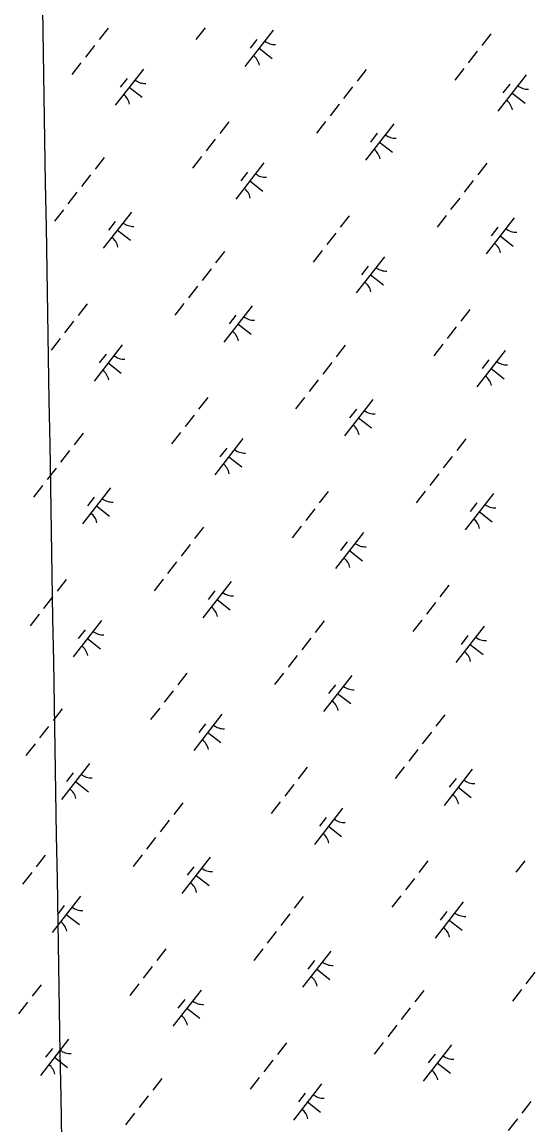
# Model space of a CAD drawing. Extents: x 3888273 to 3909528, y 158682 to 181032.
# Drawn here: x 3899087 to 3899639, y 173482 to 174683 of the extents above; entities that cross this region are included whole.
import ezdxf

# ---------------------------------------------------------------- set-up
doc = ezdxf.new("R2010")
doc.units = 0
doc.layers.add('V-GRID-MAJR', color=7, linetype='Continuous')
doc.layers.add('V-WETL-SWMP', color=7, linetype='Continuous')

msp = doc.modelspace()

# ---------------------------------------------------------------- linework, layer by layer
at = {"layer": 'V-GRID-MAJR'}
msp.add_spline([(3899339.3, 161091.9), (3899310.2, 162813.4), (3899208, 168873.7), (3899105.7, 174933.9), (3899088.2, 175974.6)], degree=3, dxfattribs=at)
at = {"layer": 'V-WETL-SWMP'}
for p, q in [((3899180.9, 174676.7), (3899171.1, 174664.1)), ((3899286.4, 174677), (3899276.5, 174664.3)), ((3899360.5, 174674.5), (3899329.8, 174635)), ((3899342.8, 174664.2), (3899335.4, 174654.8)), ((3899597.6, 174670.5), (3899587.8, 174657.9)), ((3899166.2, 174657.8), (3899156.3, 174645.2)), ((3899345.2, 174654.8), (3899359.4, 174643.7)), ((3899582.8, 174651.6), (3899573, 174638.9)), ((3899151.4, 174638.9), (3899141.6, 174626.2)), ((3899219.3, 174632.1), (3899188.6, 174592.6)), ((3899461.9, 174631.7), (3899452, 174619)), ((3899568.1, 174632.6), (3899558.3, 174620)), ((3899635.9, 174625.8), (3899605.2, 174586.4)), ((3899201.5, 174621.8), (3899194.1, 174612.3)), ((3899618.2, 174615.6), (3899610.8, 174606.1)), ((3899203.9, 174612.3), (3899218.1, 174601.3)), ((3899447.1, 174612.7), (3899437.3, 174600.1)), ((3899620.6, 174606.1), (3899634.8, 174595)), ((3899432.4, 174593.8), (3899422.6, 174581.1)), ((3899312.2, 174574.6), (3899302.4, 174562)), ((3899417.7, 174574.8), (3899407.8, 174562.2)), ((3899491.8, 174572.4), (3899461.1, 174532.9)), ((3899297.5, 174555.6), (3899287.6, 174543)), ((3899474, 174562.1), (3899466.7, 174552.6)), ((3899476.4, 174552.6), (3899490.6, 174541.6)), ((3899176.5, 174535.7), (3899166.7, 174523.1)), ((3899282.7, 174536.7), (3899272.9, 174524.1)), ((3899350.6, 174529.9), (3899319.8, 174490.4)), ((3899593.1, 174529.5), (3899583.3, 174516.9)), ((3899332.8, 174519.7), (3899325.4, 174510.2)), ((3899161.7, 174516.8), (3899151.9, 174504.2)), ((3899335.2, 174510.2), (3899349.4, 174499.1)), ((3899578.4, 174510.6), (3899568.6, 174497.9)), ((3899147, 174497.9), (3899137.2, 174485.2)), ((3899563.7, 174491.6), (3899553.8, 174479)), ((3899132.3, 174478.9), (3899122.4, 174466.3)), ((3899206.4, 174476.4), (3899175.7, 174437)), ((3899443.5, 174472.4), (3899433.6, 174459.8)), ((3899548.9, 174472.7), (3899539.1, 174460.1)), ((3899623.1, 174470.2), (3899592.4, 174430.8)), ((3899188.7, 174466.2), (3899181.3, 174456.7)), ((3899605.3, 174460), (3899597.9, 174450.5)), ((3899191.1, 174456.7), (3899205.3, 174445.7)), ((3899428.7, 174453.5), (3899418.9, 174440.9)), ((3899607.7, 174450.5), (3899621.9, 174439.4)), ((3899307.8, 174433.6), (3899297.9, 174421)), ((3899414, 174434.6), (3899404.2, 174421.9)), ((3899481.8, 174427.8), (3899451.1, 174388.3)), ((3899293, 174414.7), (3899283.2, 174402)), ((3899464.1, 174417.5), (3899456.7, 174408)), ((3899466.5, 174408), (3899480.7, 174397)), ((3899278.3, 174395.7), (3899268.5, 174383.1)), ((3899158.1, 174376.5), (3899148.3, 174363.9)), ((3899263.5, 174376.8), (3899253.7, 174364.1)), ((3899337.7, 174374.3), (3899307, 174334.8)), ((3899319.9, 174364), (3899312.6, 174354.6)), ((3899574.8, 174370.3), (3899564.9, 174357.7)), ((3899143.3, 174357.6), (3899133.5, 174345)), ((3899322.3, 174354.6), (3899336.5, 174343.5)), ((3899560, 174351.4), (3899550.2, 174338.7)), ((3899128.6, 174338.6), (3899118.8, 174326)), ((3899196.4, 174331.8), (3899165.7, 174292.4)), ((3899439, 174331.4), (3899429.2, 174318.8)), ((3899545.3, 174332.4), (3899535.4, 174319.8)), ((3899613.1, 174325.6), (3899582.4, 174286.2)), ((3899178.7, 174321.6), (3899171.3, 174312.1)), ((3899595.4, 174315.4), (3899588, 174305.9)), ((3899181.1, 174312.1), (3899195.3, 174301.1)), ((3899424.3, 174312.5), (3899414.5, 174299.9)), ((3899597.8, 174305.9), (3899612, 174294.8)), ((3899409.6, 174293.6), (3899399.7, 174280.9)), ((3899289.4, 174274.4), (3899279.5, 174261.8)), ((3899394.8, 174274.6), (3899385, 174262)), ((3899469, 174272.2), (3899438.3, 174232.7)), ((3899274.6, 174255.4), (3899264.8, 174242.8)), ((3899451.2, 174261.9), (3899443.8, 174252.4)), ((3899453.6, 174252.4), (3899467.8, 174241.4)), ((3899153.7, 174235.5), (3899143.8, 174222.9)), ((3899259.9, 174236.5), (3899250.1, 174223.9)), ((3899327.7, 174229.7), (3899297, 174190.2)), ((3899570.3, 174229.3), (3899560.5, 174216.7)), ((3899310, 174219.4), (3899302.6, 174210)), ((3899138.9, 174216.6), (3899129.1, 174204)), ((3899312.4, 174210), (3899326.6, 174198.9)), ((3899555.6, 174210.4), (3899545.8, 174197.7)), ((3899124.2, 174197.6), (3899114.4, 174185)), ((3899540.8, 174191.4), (3899531, 174178.8)), ((3899109.4, 174178.7), (3899099.6, 174166.1)), ((3899183.6, 174176.2), (3899152.9, 174136.8)), ((3899420.6, 174172.2), (3899410.8, 174159.6)), ((3899526.1, 174172.5), (3899516.3, 174159.9)), ((3899600.3, 174170), (3899569.5, 174130.5)), ((3899165.8, 174166), (3899158.5, 174156.5)), ((3899582.5, 174159.7), (3899575.1, 174150.3)), ((3899168.2, 174156.5), (3899182.4, 174145.4)), ((3899405.9, 174153.3), (3899396.1, 174140.7)), ((3899584.9, 174150.3), (3899599.1, 174139.2)), ((3899284.9, 174133.4), (3899275.1, 174120.8)), ((3899391.2, 174134.4), (3899381.3, 174121.7)), ((3899459, 174127.6), (3899428.3, 174088.1)), ((3899270.2, 174114.4), (3899260.4, 174101.8)), ((3899441.3, 174117.3), (3899433.9, 174107.8)), ((3899443.7, 174107.8), (3899457.9, 174096.8)), ((3899255.5, 174095.5), (3899245.6, 174082.9)), ((3899135.3, 174076.3), (3899125.4, 174063.7)), ((3899240.7, 174076.6), (3899230.9, 174063.9)), ((3899314.9, 174074.1), (3899284.2, 174034.6)), ((3899297.1, 174063.8), (3899289.7, 174054.4)), ((3899551.9, 174070.1), (3899542.1, 174057.5)), ((3899120.5, 174057.4), (3899110.7, 174044.7)), ((3899299.5, 174054.4), (3899313.7, 174043.3)), ((3899537.2, 174051.2), (3899527.4, 174038.5)), ((3899105.8, 174038.4), (3899096, 174025.8)), ((3899173.6, 174031.6), (3899142.9, 173992.2)), ((3899416.2, 174031.2), (3899406.4, 174018.6)), ((3899522.4, 174032.2), (3899512.6, 174019.6)), ((3899590.3, 174025.4), (3899559.6, 173986)), ((3899155.9, 174021.4), (3899148.5, 174011.9)), ((3899572.5, 174015.2), (3899565.2, 174005.7)), ((3899158.3, 174011.9), (3899172.5, 174000.9)), ((3899401.5, 174012.3), (3899391.7, 173999.7)), ((3899574.9, 174005.7), (3899589.1, 173994.6)), ((3899386.7, 173993.4), (3899376.9, 173980.7)), ((3899266.5, 173974.2), (3899256.7, 173961.5)), ((3899372, 173974.4), (3899362.2, 173961.8)), ((3899446.1, 173971.9), (3899415.4, 173932.5)), ((3899251.8, 173955.2), (3899242, 173942.6)), ((3899428.4, 173961.7), (3899421, 173952.2)), ((3899430.8, 173952.2), (3899445, 173941.2)), ((3899130.8, 173935.3), (3899121, 173922.7)), ((3899237.1, 173936.3), (3899227.2, 173923.7)), ((3899304.9, 173929.5), (3899274.2, 173890)), ((3899547.5, 173929.1), (3899537.7, 173916.5)), ((3899287.1, 173919.2), (3899279.8, 173909.8)), ((3899116.1, 173916.4), (3899106.3, 173903.8)), ((3899289.6, 173909.8), (3899303.8, 173898.7)), ((3899532.8, 173910.2), (3899522.9, 173897.5)), ((3899101.4, 173897.4), (3899091.5, 173884.8)), ((3899518, 173891.2), (3899508.2, 173878.6)), ((3899160.8, 173876), (3899130.1, 173836.6)), ((3899397.8, 173872), (3899388, 173859.4)), ((3899503.3, 173872.3), (3899493.5, 173859.6)), ((3899577.4, 173869.8), (3899546.7, 173830.3)), ((3899143, 173865.8), (3899135.6, 173856.3)), ((3899559.7, 173859.5), (3899552.3, 173850.1)), ((3899145.4, 173856.3), (3899159.6, 173845.2)), ((3899383.1, 173853.1), (3899373.3, 173840.5)), ((3899562.1, 173850.1), (3899576.3, 173839)), ((3899262.1, 173833.2), (3899252.3, 173820.5)), ((3899368.3, 173834.1), (3899358.5, 173821.5)), ((3899436.2, 173827.3), (3899405.5, 173787.9)), ((3899247.4, 173814.2), (3899237.5, 173801.6)), ((3899418.4, 173817.1), (3899411.1, 173807.6)), ((3899420.8, 173807.6), (3899435, 173796.6)), ((3899232.6, 173795.3), (3899222.8, 173782.7)), ((3899112.4, 173776.1), (3899102.6, 173763.5)), ((3899217.9, 173776.4), (3899208.1, 173763.7)), ((3899292, 173773.9), (3899261.3, 173734.4)), ((3899274.3, 173763.6), (3899266.9, 173754.2)), ((3899529.1, 173769.9), (3899519.3, 173757.3)), ((3899634.6, 173770.1), (3899624.7, 173757.5)), ((3899097.7, 173757.2), (3899087.9, 173744.5)), ((3899276.7, 173754.1), (3899290.9, 173743.1)), ((3899514.4, 173750.9), (3899504.5, 173738.3)), ((3899150.8, 173731.4), (3899120.1, 173692)), ((3899393.4, 173731), (3899383.6, 173718.4)), ((3899499.6, 173732), (3899489.8, 173719.4)), ((3899567.5, 173725.2), (3899536.8, 173685.7)), ((3899133, 173721.2), (3899125.7, 173711.7)), ((3899549.7, 173714.9), (3899542.3, 173705.5)), ((3899135.4, 173711.7), (3899149.7, 173700.6)), ((3899378.7, 173712.1), (3899368.8, 173699.5)), ((3899552.1, 173705.5), (3899566.3, 173694.4)), ((3899363.9, 173693.1), (3899354.1, 173680.5)), ((3899243.7, 173674), (3899233.9, 173661.3)), ((3899349.2, 173674.2), (3899339.4, 173661.6)), ((3899423.3, 173671.7), (3899392.6, 173632.3)), ((3899229, 173655), (3899219.1, 173642.4)), ((3899405.6, 173661.5), (3899398.2, 173652)), ((3899408, 173652), (3899422.2, 173640.9)), ((3899645.6, 173648.8), (3899635.8, 173636.2)), ((3899108, 173635.1), (3899098.2, 173622.5)), ((3899214.2, 173636.1), (3899204.4, 173623.5)), ((3899282.1, 173629.3), (3899251.4, 173589.8)), ((3899524.7, 173628.9), (3899514.8, 173616.3)), ((3899630.9, 173629.9), (3899621.1, 173617.2)), ((3899264.3, 173619), (3899257, 173609.6)), ((3899093.3, 173616.2), (3899083.4, 173603.5)), ((3899266.7, 173609.6), (3899280.9, 173598.5)), ((3899509.9, 173609.9), (3899500.1, 173597.3)), ((3899495.2, 173591), (3899485.4, 173578.4)), ((3899137.9, 173575.8), (3899107.2, 173536.4)), ((3899375, 173571.8), (3899365.2, 173559.2)), ((3899480.5, 173572.1), (3899470.6, 173559.4)), ((3899554.6, 173569.6), (3899523.9, 173530.1)), ((3899120.2, 173565.6), (3899112.8, 173556.1)), ((3899536.8, 173559.3), (3899529.5, 173549.9)), ((3899122.6, 173556.1), (3899136.8, 173545)), ((3899360.3, 173552.9), (3899350.4, 173540.3)), ((3899539.2, 173549.9), (3899553.5, 173538.8)), ((3899239.3, 173533), (3899229.5, 173520.3)), ((3899345.5, 173533.9), (3899335.7, 173521.3)), ((3899413.4, 173527.1), (3899382.7, 173487.7)), ((3899224.5, 173514), (3899214.7, 173501.4)), ((3899395.6, 173516.9), (3899388.2, 173507.4)), ((3899398, 173507.4), (3899412.2, 173496.4)), ((3899641.2, 173507.8), (3899631.4, 173495.2)), ((3899209.8, 173495.1), (3899200, 173482.5)), ((3899626.5, 173488.9), (3899616.6, 173476.2))]:
    msp.add_line(p, q, dxfattribs=at)
for centre, start, end in [((3899362.3, 174676.4), 231.343, 272.8866), ((3899328.4, 174632.8), 11.343, 52.8866), ((3899221.1, 174634), 231.343, 272.8866), ((3899637.7, 174627.8), 231.343, 272.8866), ((3899187.1, 174590.4), 11.343, 52.8866), ((3899603.8, 174584.2), 11.343, 52.8866), ((3899493.6, 174574.3), 231.343, 272.8866), ((3899459.7, 174530.7), 11.343, 52.8866), ((3899352.4, 174531.8), 231.343, 272.8866), ((3899318.4, 174488.2), 11.343, 52.8866), ((3899208.2, 174478.4), 231.343, 272.8866), ((3899624.9, 174472.1), 231.343, 272.8866), ((3899174.3, 174434.8), 11.343, 52.8866), ((3899590.9, 174428.5), 11.343, 52.8866), ((3899483.6, 174429.7), 231.343, 272.8866), ((3899449.7, 174386.1), 11.343, 52.8866), ((3899339.5, 174376.2), 231.343, 272.8866), ((3899305.6, 174332.6), 11.343, 52.8866), ((3899198.2, 174333.8), 231.343, 272.8866), ((3899614.9, 174327.5), 231.343, 272.8866), ((3899164.3, 174290.2), 11.343, 52.8866), ((3899581, 174283.9), 11.343, 52.8866), ((3899470.8, 174274.1), 231.343, 272.8866), ((3899436.8, 174230.5), 11.343, 52.8866), ((3899329.5, 174231.6), 231.343, 272.8866), ((3899295.6, 174188), 11.343, 52.8866), ((3899185.4, 174178.2), 231.343, 272.8866), ((3899602, 174171.9), 231.343, 272.8866), ((3899151.5, 174134.6), 11.343, 52.8866), ((3899568.1, 174128.3), 11.343, 52.8866), ((3899460.8, 174129.5), 231.343, 272.8866), ((3899426.9, 174085.9), 11.343, 52.8866), ((3899316.7, 174076), 231.343, 272.8866), ((3899282.7, 174032.4), 11.343, 52.8866), ((3899175.4, 174033.6), 231.343, 272.8866), ((3899592.1, 174027.3), 231.343, 272.8866), ((3899141.5, 173990), 11.343, 52.8866), ((3899558.2, 173983.7), 11.343, 52.8866), ((3899447.9, 173973.9), 231.343, 272.8866), ((3899414, 173930.3), 11.343, 52.8866), ((3899306.7, 173931.4), 231.343, 272.8866), ((3899272.8, 173887.8), 11.343, 52.8866), ((3899162.6, 173877.9), 231.343, 272.8866), ((3899579.2, 173871.7), 231.343, 272.8866), ((3899128.6, 173834.3), 11.343, 52.8866), ((3899545.3, 173828.1), 11.343, 52.8866), ((3899438, 173829.3), 231.343, 272.8866), ((3899404.1, 173785.7), 11.343, 52.8866), ((3899293.8, 173775.8), 231.343, 272.8866), ((3899259.9, 173732.2), 11.343, 52.8866), ((3899152.6, 173733.4), 231.343, 272.8866), ((3899569.3, 173727.1), 231.343, 272.8866), ((3899118.7, 173689.8), 11.343, 52.8866), ((3899535.3, 173683.5), 11.343, 52.8866), ((3899425.1, 173673.7), 231.343, 272.8866), ((3899391.2, 173630.1), 11.343, 52.8866), ((3899283.9, 173631.2), 231.343, 272.8866), ((3899250, 173587.6), 11.343, 52.8866), ((3899139.7, 173577.7), 231.343, 272.8866), ((3899556.4, 173571.5), 231.343, 272.8866), ((3899105.8, 173534.1), 11.343, 52.8866), ((3899522.5, 173527.9), 11.343, 52.8866), ((3899415.2, 173529.1), 231.343, 272.8866), ((3899381.2, 173485.5), 11.343, 52.8866)]:
    msp.add_arc(centre, 17.6, start, end, dxfattribs=at)

doc.saveas('drawing.dxf')
